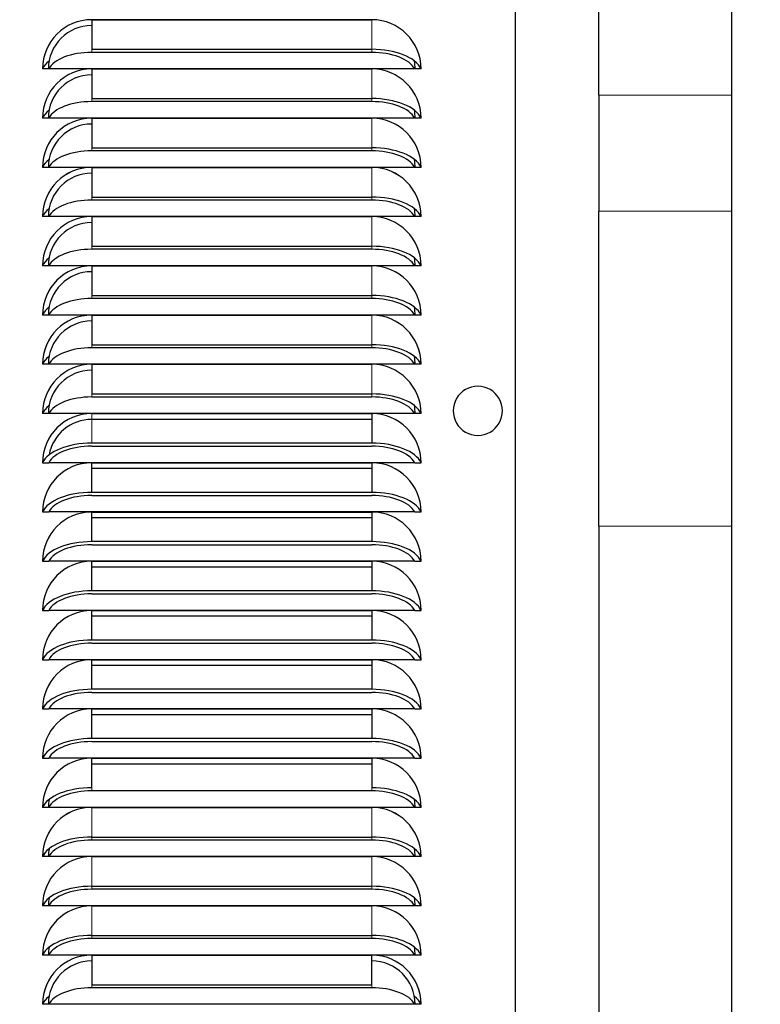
# Model space of a CAD drawing. Header units: millimetres. Extents: x 0 to 29700, y -16 to 21000.
# Tile 313 of 357: x 21203 to 21399, y 16544 to 16804. Entities that reach past the tile are written whole.
import ezdxf

# ---------------------------------------------------------------- set-up
doc = ezdxf.new("R2010")
doc.units = ezdxf.units.MM
doc.layers.add('1', color=7, linetype='Continuous', true_color=0xffffff)
doc.layers.add('254', color=7, linetype='Continuous', true_color=0xffffff)
doc.styles.add('latin_extended', font='simplex.shx')
doc.dimstyles.get("Standard").update_dxf_attribs({"dimtxt": 0.18, "dimasz": 0.18, "dimexe": 0.18, "dimexo": 0.0625, "dimgap": 0.09, "dimtad": 0, "dimtih": 1, "dimtoh": 1, "dimdec": 4, "dimzin": 0, "dimdsep": 46, "dimtxsty": 'Standard', "dimcen": 0.09, "dimadec": 0, "dimazin": 0, "dimtfac": 1, "dimtdec": 4, "dimtofl": 0, "dimtmove": 0, "dimatfit": 3, "dimfxl": 1, "dimtolj": 1, "dimtzin": 0, "dimarcsym": 0})

# ---------------------------------------------------------------- blocks, each defined once
blk = doc.blocks.new('_U4')
at = {"layer": '254', "color": 3, "linetype": 'Continuous', "lineweight": 13, "transparency": 16777216}
for p, q in [((28056.49, 18872.66), (28056.49, 14093.8)), ((18212.99, 16851.58), (18212.99, 14093.8)), ((18387.99, 14143.8), (27881.49, 14143.8))]:
    blk.add_line(p, q, dxfattribs=at)
at = {"layer": '254', "color": 3, "transparency": 16777216}
for points in [[(18387.99, 14172.97), (18387.99, 14114.64), (18212.99, 14143.8)], [(27881.49, 14114.64), (27881.49, 14172.97), (28056.49, 14143.8)]]:
    blk.add_solid(points, dxfattribs=at)
at = {"layer": 'Defpoints', "color": 0, "transparency": 16777216}
for p in [(28056.49, 18922.66), (18212.99, 16901.58), (28056.49, 14143.8)]:
    blk.add_point(p, dxfattribs=at)
at = {"layer": '254', "color": 2, "lineweight": 13, "transparency": 16777216, "insert": (22822.24, 14406.3), "char_height": 175, "attachment_point": 1, "style": 'latin_extended'}
blk.add_mtext('\\A1;9844', dxfattribs=at)

msp = doc.modelspace()

# ---------------------------------------------------------------- linework, layer by layer
at = {"layer": '1', "color": 2, "linetype": 'Continuous', "lineweight": 25}
for p, q in [((21333.987, 16440.757), (21333.987, 17310.757)), ((21355.987, 16784.117), (21355.987, 16867.322)), ((21390.987, 16867.322), (21390.987, 16784.117)), ((21221.987, 16804.074), (21295.987, 16804.074)), ((21295.987, 16804.072), (21221.987, 16804.072)), ((21221.987, 16804.072), (21221.987, 16796.247)), ((21221.987, 16796.247), (21295.987, 16796.247)), ((21295.987, 16795.439), (21221.987, 16795.439)), ((21210.65, 16791.072), (21208.985, 16791.072)), ((21307.323, 16791.072), (21210.65, 16791.072)), ((21221.987, 16791.069), (21295.987, 16791.069)), ((21221.987, 16791.067), (21221.987, 16783.242)), ((21295.987, 16791.067), (21221.987, 16791.067)), ((21308.988, 16791.072), (21307.323, 16791.072)), ((21221.987, 16783.242), (21295.987, 16783.242)), ((21295.987, 16782.434), (21221.987, 16782.434)), ((21355.987, 16784.117), (21355.987, 16753.49)), ((21390.987, 16784.117), (21390.987, 16753.49)), ((21210.65, 16778.067), (21208.985, 16778.067)), ((21307.323, 16778.067), (21210.65, 16778.067)), ((21221.987, 16778.064), (21295.987, 16778.064)), ((21221.987, 16778.062), (21221.987, 16770.237)), ((21295.987, 16778.062), (21221.987, 16778.062)), ((21308.988, 16778.067), (21307.323, 16778.067)), ((21221.987, 16770.237), (21295.987, 16770.237)), ((21295.987, 16769.429), (21221.987, 16769.429)), ((21210.65, 16765.062), (21208.985, 16765.062)), ((21307.323, 16765.062), (21210.65, 16765.062)), ((21221.987, 16765.059), (21295.987, 16765.059)), ((21221.987, 16765.057), (21221.987, 16757.232)), ((21295.987, 16765.057), (21221.987, 16765.057)), ((21308.988, 16765.062), (21307.323, 16765.062)), ((21221.987, 16757.232), (21295.987, 16757.232)), ((21295.987, 16756.424), (21221.987, 16756.424)), ((21355.987, 16670.285), (21355.987, 16753.49)), ((21390.987, 16753.49), (21390.987, 16670.285)), ((21210.65, 16752.057), (21208.985, 16752.057)), ((21307.323, 16752.057), (21210.65, 16752.057)), ((21221.987, 16752.054), (21295.987, 16752.054)), ((21221.987, 16752.052), (21221.987, 16744.227)), ((21295.987, 16752.052), (21221.987, 16752.052)), ((21308.988, 16752.057), (21307.323, 16752.057)), ((21221.987, 16744.227), (21295.987, 16744.227)), ((21295.987, 16743.419), (21221.987, 16743.419)), ((21210.65, 16739.052), (21208.985, 16739.052)), ((21307.323, 16739.052), (21210.65, 16739.052)), ((21221.987, 16739.049), (21295.987, 16739.049)), ((21221.987, 16739.047), (21221.987, 16731.222)), ((21295.987, 16739.047), (21221.987, 16739.047)), ((21308.988, 16739.052), (21307.323, 16739.052)), ((21221.987, 16731.222), (21295.987, 16731.222)), ((21295.987, 16730.414), (21221.987, 16730.414)), ((21210.65, 16726.047), (21208.985, 16726.047)), ((21307.323, 16726.047), (21210.65, 16726.047)), ((21221.987, 16726.044), (21295.987, 16726.044)), ((21221.987, 16726.042), (21221.987, 16718.217)), ((21295.987, 16726.042), (21221.987, 16726.042)), ((21308.988, 16726.047), (21307.323, 16726.047)), ((21221.987, 16718.217), (21295.987, 16718.217)), ((21295.987, 16717.409), (21221.987, 16717.409)), ((21210.65, 16713.042), (21208.985, 16713.042)), ((21307.323, 16713.042), (21210.65, 16713.042)), ((21221.987, 16713.039), (21295.987, 16713.039)), ((21221.987, 16713.037), (21221.987, 16705.212)), ((21295.987, 16713.037), (21221.987, 16713.037)), ((21308.988, 16713.042), (21307.323, 16713.042)), ((21221.987, 16705.212), (21295.987, 16705.212)), ((21295.987, 16704.404), (21221.987, 16704.404)), ((21210.65, 16700.037), (21208.985, 16700.037)), ((21307.323, 16700.037), (21210.65, 16700.037)), ((21221.987, 16700.034), (21295.987, 16700.034)), ((21221.987, 16700.032), (21295.987, 16700.032)), ((21295.987, 16698.485), (21221.987, 16698.485)), ((21295.987, 16700.032), (21295.987, 16692.207)), ((21308.988, 16700.037), (21307.323, 16700.037)), ((21295.987, 16692.207), (21221.987, 16692.207)), ((21221.987, 16691.399), (21295.987, 16691.399)), ((21208.987, 16687.032), (21208.985, 16687.032)), ((21208.987, 16687.032), (21210.65, 16687.032)), ((21307.323, 16687.032), (21210.65, 16687.032)), ((21221.987, 16687.029), (21295.987, 16687.029)), ((21221.987, 16679.202), (21221.987, 16687.027)), ((21221.987, 16687.027), (21295.987, 16687.027)), ((21295.987, 16685.48), (21221.987, 16685.48)), ((21295.987, 16687.027), (21295.987, 16679.202)), ((21307.323, 16687.032), (21308.986, 16687.032)), ((21295.987, 16679.202), (21221.987, 16679.202)), ((21221.987, 16678.394), (21295.987, 16678.394)), ((21208.987, 16674.027), (21210.65, 16674.027)), ((21307.323, 16674.027), (21210.65, 16674.027)), ((21221.987, 16674.024), (21295.987, 16674.024)), ((21221.987, 16666.197), (21221.987, 16674.022)), ((21221.987, 16674.022), (21295.987, 16674.022)), ((21295.987, 16672.475), (21221.987, 16672.475)), ((21295.987, 16674.022), (21295.987, 16666.197)), ((21307.323, 16674.027), (21308.986, 16674.027)), ((21355.987, 16670.285), (21355.987, 16388.803)), ((21390.987, 16670.285), (21390.987, 16388.803)), ((21295.987, 16666.197), (21221.987, 16666.197)), ((21221.987, 16665.389), (21295.987, 16665.389)), ((21208.987, 16661.022), (21210.65, 16661.022)), ((21307.323, 16661.022), (21210.65, 16661.022)), ((21221.987, 16661.019), (21295.987, 16661.019)), ((21221.987, 16653.192), (21221.987, 16661.017)), ((21221.987, 16661.017), (21295.987, 16661.017)), ((21295.987, 16659.47), (21221.987, 16659.47)), ((21295.987, 16661.017), (21295.987, 16653.192)), ((21307.323, 16661.022), (21308.986, 16661.022)), ((21295.987, 16653.192), (21221.987, 16653.192)), ((21221.987, 16652.384), (21295.987, 16652.384)), ((21208.987, 16648.017), (21210.65, 16648.017)), ((21307.323, 16648.017), (21210.65, 16648.017)), ((21221.987, 16648.014), (21295.987, 16648.014)), ((21221.987, 16640.187), (21221.987, 16648.012)), ((21221.987, 16648.012), (21295.987, 16648.012)), ((21295.987, 16646.465), (21221.987, 16646.465)), ((21295.987, 16648.012), (21295.987, 16640.187)), ((21307.323, 16648.017), (21308.986, 16648.017)), ((21295.987, 16640.187), (21221.987, 16640.187)), ((21221.987, 16639.379), (21295.987, 16639.379)), ((21208.987, 16635.012), (21210.65, 16635.012)), ((21307.323, 16635.012), (21210.65, 16635.012)), ((21221.987, 16635.009), (21295.987, 16635.009)), ((21221.987, 16627.182), (21221.987, 16635.007)), ((21221.987, 16635.007), (21295.987, 16635.007)), ((21295.987, 16633.46), (21221.987, 16633.46)), ((21295.987, 16635.007), (21295.987, 16627.182)), ((21307.323, 16635.012), (21308.986, 16635.012)), ((21295.987, 16627.182), (21221.987, 16627.182)), ((21221.987, 16626.374), (21295.987, 16626.374)), ((21208.987, 16622.007), (21210.65, 16622.007)), ((21307.323, 16622.007), (21210.65, 16622.007)), ((21221.987, 16622.004), (21295.987, 16622.004)), ((21221.987, 16614.177), (21221.987, 16622.002)), ((21221.987, 16622.002), (21295.987, 16622.002)), ((21295.987, 16620.455), (21221.987, 16620.455)), ((21295.987, 16622.002), (21295.987, 16614.177)), ((21307.323, 16622.007), (21308.986, 16622.007)), ((21295.987, 16614.177), (21221.987, 16614.177)), ((21221.987, 16613.369), (21295.987, 16613.369)), ((21208.987, 16609.002), (21210.65, 16609.002)), ((21307.323, 16609.002), (21210.65, 16609.002)), ((21221.987, 16608.999), (21295.987, 16608.999)), ((21221.987, 16601.172), (21221.987, 16608.997)), ((21221.987, 16608.997), (21295.987, 16608.997)), ((21295.987, 16607.45), (21221.987, 16607.45)), ((21295.987, 16608.997), (21295.987, 16601.172)), ((21307.323, 16609.002), (21308.986, 16609.002)), ((21295.987, 16600.364), (21221.987, 16600.364)), ((21210.65, 16595.997), (21208.985, 16595.997)), ((21307.323, 16595.997), (21210.65, 16595.997)), ((21221.987, 16595.994), (21295.987, 16595.994)), ((21295.987, 16595.992), (21221.987, 16595.992)), ((21308.988, 16595.997), (21307.323, 16595.997)), ((21221.987, 16588.167), (21295.987, 16588.167)), ((21295.987, 16587.359), (21221.987, 16587.359)), ((21210.65, 16582.992), (21208.985, 16582.992)), ((21307.323, 16582.992), (21210.65, 16582.992)), ((21221.987, 16582.989), (21295.987, 16582.989)), ((21295.987, 16582.987), (21221.987, 16582.987)), ((21308.988, 16582.992), (21307.323, 16582.992)), ((21221.987, 16575.162), (21295.987, 16575.162)), ((21295.987, 16574.354), (21221.987, 16574.354)), ((21210.65, 16569.987), (21208.985, 16569.987)), ((21307.323, 16569.987), (21210.65, 16569.987)), ((21221.987, 16569.984), (21295.987, 16569.984)), ((21295.987, 16569.982), (21221.987, 16569.982)), ((21308.988, 16569.987), (21307.323, 16569.987)), ((21221.987, 16562.157), (21295.987, 16562.157)), ((21295.987, 16561.349), (21221.987, 16561.349)), ((21210.65, 16556.982), (21208.985, 16556.982)), ((21307.323, 16556.982), (21210.65, 16556.982)), ((21221.987, 16556.979), (21295.987, 16556.979)), ((21295.987, 16556.977), (21221.987, 16556.977)), ((21221.987, 16556.977), (21221.987, 16549.152)), ((21295.987, 16549.152), (21295.987, 16556.977)), ((21308.988, 16556.982), (21307.323, 16556.982)), ((21221.987, 16549.152), (21295.987, 16549.152)), ((21295.987, 16548.344), (21221.987, 16548.344)), ((21210.65, 16543.977), (21208.985, 16543.977)), ((21307.323, 16543.977), (21210.65, 16543.977)), ((21308.988, 16543.977), (21307.323, 16543.977))]:
    msp.add_line(p, q, dxfattribs=at)
at = {"layer": '1', "color": 4, "linetype": 'Continuous', "lineweight": 13}
for p, q in [((21295.987, 16804.072), (21295.987, 16796.247)), ((21221.987, 16795.439), (21221.987, 16796.247)), ((21295.987, 16795.439), (21295.987, 16796.247)), ((21295.987, 16791.067), (21295.987, 16783.242)), ((21221.987, 16782.434), (21221.987, 16783.242)), ((21295.987, 16782.434), (21295.987, 16783.242)), ((21390.987, 16784.117), (21355.987, 16784.117)), ((21295.987, 16778.062), (21295.987, 16770.237)), ((21221.987, 16769.429), (21221.987, 16770.237)), ((21295.987, 16769.429), (21295.987, 16770.237)), ((21295.987, 16765.057), (21295.987, 16757.232)), ((21221.987, 16756.424), (21221.987, 16757.232)), ((21295.987, 16756.424), (21295.987, 16757.232)), ((21355.987, 16753.49), (21390.987, 16753.49)), ((21295.987, 16752.052), (21295.987, 16744.227)), ((21221.987, 16743.419), (21221.987, 16744.227)), ((21295.987, 16743.419), (21295.987, 16744.227)), ((21295.987, 16739.047), (21295.987, 16731.222)), ((21221.987, 16730.414), (21221.987, 16731.222)), ((21295.987, 16730.414), (21295.987, 16731.222)), ((21295.987, 16726.042), (21295.987, 16718.217)), ((21221.987, 16717.409), (21221.987, 16718.217)), ((21295.987, 16717.409), (21295.987, 16718.217)), ((21295.987, 16713.037), (21295.987, 16705.212)), ((21221.987, 16704.404), (21221.987, 16705.212)), ((21295.987, 16704.404), (21295.987, 16705.212)), ((21221.987, 16700.032), (21221.987, 16698.485)), ((21221.987, 16692.207), (21221.987, 16698.485)), ((21390.987, 16670.285), (21355.987, 16670.285)), ((21221.987, 16600.364), (21221.987, 16601.172)), ((21295.987, 16600.364), (21295.987, 16601.172)), ((21221.987, 16595.992), (21221.987, 16588.167)), ((21295.987, 16595.992), (21295.987, 16588.167)), ((21221.987, 16587.359), (21221.987, 16588.167)), ((21295.987, 16587.359), (21295.987, 16588.167)), ((21221.987, 16582.987), (21221.987, 16575.162)), ((21295.987, 16582.987), (21295.987, 16575.162)), ((21221.987, 16574.354), (21221.987, 16575.162)), ((21295.987, 16574.354), (21295.987, 16575.162)), ((21221.987, 16569.982), (21221.987, 16562.157)), ((21295.987, 16569.982), (21295.987, 16562.157)), ((21221.987, 16561.349), (21221.987, 16562.157)), ((21295.987, 16561.349), (21295.987, 16562.157)), ((21221.987, 16548.344), (21221.987, 16549.152)), ((21295.987, 16548.344), (21295.987, 16549.152))]:
    msp.add_line(p, q, dxfattribs=at)
at = {"layer": '1', "color": 2, "linetype": 'Continuous', "lineweight": 25}
for centre, radius, start, end in [((21221.987, 16791.072), 13.002, 90, 180), ((21221.987, 16791.072), 13, 90, 180), ((21221.987, 16791.072), 11.453, 90, 180), ((21295.987, 16791.072), 13.002, 0, 90), ((21295.987, 16791.072), 13, 0, 90), ((21295.987, 16791.072), 11.453, 0, 10.45688), ((21221.987, 16778.067), 13.002, 90, 180), ((21221.987, 16778.067), 13, 90, 180), ((21221.987, 16778.067), 11.453, 90, 180), ((21295.987, 16778.067), 13.002, 0, 90), ((21295.987, 16778.067), 13, 0, 90), ((21295.987, 16778.067), 11.453, 0, 10.45688), ((21221.987, 16765.062), 13.002, 90, 180), ((21221.987, 16765.062), 13, 90, 180), ((21221.987, 16765.062), 11.453, 90, 180), ((21295.987, 16765.062), 13.002, 0, 90), ((21295.987, 16765.062), 13, 0, 90), ((21295.987, 16765.062), 11.453, 0, 10.45688), ((21221.987, 16752.057), 13.002, 90, 180), ((21221.987, 16752.057), 13, 90, 180), ((21221.987, 16752.057), 11.453, 90, 180), ((21295.987, 16752.057), 13.002, 0, 90), ((21295.987, 16752.057), 13, 0, 90), ((21295.987, 16752.057), 11.453, 0, 10.45688), ((21221.987, 16739.052), 13.002, 90, 180), ((21221.987, 16739.052), 13, 90, 180), ((21221.987, 16739.052), 11.453, 90, 180), ((21295.987, 16739.052), 13.002, 0, 90), ((21295.987, 16739.052), 13, 0, 90), ((21295.987, 16739.052), 11.453, 0, 10.45688), ((21221.987, 16726.047), 13.002, 90, 180), ((21221.987, 16726.047), 13, 90, 180), ((21221.987, 16726.047), 11.453, 90, 180), ((21295.987, 16726.047), 13.002, 0, 90), ((21295.987, 16726.047), 13, 0, 90), ((21295.987, 16726.047), 11.453, 0, 10.45688), ((21221.987, 16713.042), 13.002, 90, 180), ((21221.987, 16713.042), 13, 90, 180), ((21221.987, 16713.042), 11.453, 90, 180), ((21295.987, 16713.042), 13.002, 0, 90), ((21295.987, 16713.042), 13, 0, 90), ((21295.987, 16713.042), 11.453, 0, 10.45688), ((21221.987, 16700.037), 13.002, 90, 180), ((21221.987, 16700.037), 13, 90, 180), ((21221.987, 16700.037), 11.453, 90, 180), ((21295.987, 16700.037), 13.002, 0, 90), ((21295.987, 16700.037), 13, 0, 90), ((21323.987, 16700.757), 6.5, 90, 150), ((21323.987, 16700.757), 6.5, 30, 90), ((21323.987, 16700.757), 6.5, 150, 210), ((21323.987, 16700.757), 6.5, 330, 30), ((21295.987, 16700.037), 11.453, 0, 10.45688), ((21221.987, 16687.032), 13.002, 90, 180), ((21221.987, 16687.032), 13, 90, 180), ((21221.987, 16687.032), 11.453, 90, 169.54312), ((21295.987, 16687.032), 13.002, 0, 90), ((21295.987, 16687.032), 13, 0, 90), ((21323.987, 16700.757), 6.5, 210, 270), ((21323.987, 16700.757), 6.5, 270, 330), ((21221.987, 16674.027), 13.002, 90, 180), ((21221.987, 16674.027), 13, 90, 180), ((21295.987, 16674.027), 13.002, 0, 90), ((21295.987, 16674.027), 13, 0, 90), ((21221.987, 16661.022), 13.002, 90, 180), ((21221.987, 16661.022), 13, 90, 180), ((21295.987, 16661.022), 13.002, 0, 90), ((21295.987, 16661.022), 13, 0, 90), ((21221.987, 16648.017), 13.002, 90, 180), ((21221.987, 16648.017), 13, 90, 180), ((21295.987, 16648.017), 13.002, 0, 90), ((21295.987, 16648.017), 13, 0, 90), ((21221.987, 16635.012), 13.002, 90, 180), ((21221.987, 16635.012), 13, 90, 180), ((21295.987, 16635.012), 13.002, 0, 90), ((21295.987, 16635.012), 13, 0, 90), ((21221.987, 16622.007), 13.002, 90, 180), ((21221.987, 16622.007), 13, 90, 180), ((21295.987, 16622.007), 13.002, 0, 90), ((21295.987, 16622.007), 13, 0, 90), ((21221.987, 16609.002), 13.002, 90, 180), ((21221.987, 16609.002), 13, 90, 180), ((21295.987, 16609.002), 13.002, 0, 90), ((21295.987, 16609.002), 13, 0, 90), ((21221.987, 16595.997), 13.002, 90, 180), ((21221.987, 16595.997), 13, 90, 180), ((21295.987, 16595.997), 13.002, 0, 90), ((21295.987, 16595.997), 13, 0, 90), ((21221.987, 16595.997), 11.453, 169.54312, 180), ((21295.987, 16595.997), 11.453, 0, 10.45688), ((21221.987, 16582.992), 13.002, 90, 180), ((21221.987, 16582.992), 13, 90, 180), ((21295.987, 16582.992), 13.002, 0, 90), ((21295.987, 16582.992), 13, 0, 90), ((21221.987, 16582.992), 11.453, 169.54312, 180), ((21295.987, 16582.992), 11.453, 0, 10.45688), ((21221.987, 16569.987), 13.002, 90, 180), ((21221.987, 16569.987), 13, 90, 180), ((21295.987, 16569.987), 13.002, 0, 90), ((21295.987, 16569.987), 13, 0, 90), ((21221.987, 16569.987), 11.453, 169.54312, 180), ((21295.987, 16569.987), 11.453, 0, 10.45688), ((21221.987, 16556.982), 13.002, 90, 180), ((21221.987, 16556.982), 13, 90, 180), ((21295.987, 16556.982), 13.002, 0, 90), ((21295.987, 16556.982), 13, 0, 90), ((21221.987, 16556.982), 11.453, 169.54312, 180), ((21295.987, 16556.982), 11.453, 0, 10.45688), ((21221.987, 16543.977), 13.002, 90, 180), ((21221.987, 16543.977), 13, 90, 180), ((21221.987, 16543.977), 11.453, 90, 180), ((21295.987, 16543.977), 13.002, 0, 90), ((21295.987, 16543.977), 13, 0, 90), ((21295.987, 16543.977), 11.453, 0, 90)]:
    msp.add_arc(centre, radius, start, end, dxfattribs=at)
for centre, major_axis, start_param, end_param in [((21221.987, 16789.578), (-11.724, 0), 4.712389, 6.0253781), ((21295.987, 16789.578), (-13.339, 0), 3.3676001, 4.712389), ((21295.987, 16789.578), (-11.724, 0), 3.3993998, 4.712389), ((21221.987, 16789.578), (13.339, 0), 2.5761941, 2.9155852), ((21221.987, 16776.573), (-11.724, 0), 4.712389, 6.0253781), ((21295.987, 16776.573), (-13.339, 0), 3.3676001, 4.712389), ((21295.987, 16776.573), (-11.724, 0), 3.3993998, 4.712389), ((21221.987, 16776.573), (13.339, 0), 2.5761941, 2.9155852), ((21221.987, 16763.568), (-11.724, 0), 4.712389, 6.0253781), ((21295.987, 16763.568), (-13.339, 0), 3.3676001, 4.712389), ((21295.987, 16763.568), (-11.724, 0), 3.3993998, 4.712389), ((21221.987, 16763.568), (13.339, 0), 2.5761941, 2.9155852), ((21221.987, 16750.563), (-11.724, 0), 4.712389, 6.0253781), ((21295.987, 16750.563), (-13.339, 0), 3.3676001, 4.712389), ((21295.987, 16750.563), (-11.724, 0), 3.3993998, 4.712389), ((21221.987, 16750.563), (13.339, 0), 2.5761941, 2.9155852), ((21221.987, 16737.558), (-11.724, 0), 4.712389, 6.0253781), ((21295.987, 16737.558), (-13.339, 0), 3.3676001, 4.712389), ((21295.987, 16737.558), (-11.724, 0), 3.3993998, 4.712389), ((21221.987, 16737.558), (13.339, 0), 2.5761941, 2.9155852), ((21221.987, 16724.553), (-11.724, 0), 4.712389, 6.0253781), ((21295.987, 16724.553), (-13.339, 0), 3.3676001, 4.712389), ((21295.987, 16724.553), (-11.724, 0), 3.3993998, 4.712389), ((21221.987, 16724.553), (13.339, 0), 2.5761941, 2.9155852), ((21221.987, 16711.548), (-11.724, 0), 4.712389, 6.0253781), ((21295.987, 16711.548), (-13.339, 0), 3.3676001, 4.712389), ((21295.987, 16711.548), (-11.724, 0), 3.3993998, 4.712389), ((21221.987, 16711.548), (13.339, 0), 2.5761941, 2.9155852), ((21221.987, 16698.543), (-11.724, 0), 4.712389, 6.0253781), ((21295.987, 16698.543), (-13.339, 0), 3.3676001, 4.712389), ((21295.987, 16698.543), (-11.724, 0), 3.3993998, 4.712389), ((21221.987, 16698.543), (13.339, 0), 2.5761941, 2.9155852), ((21221.987, 16685.538), (13.339, 0), 1.5707963, 2.9155852), ((21221.987, 16685.538), (-11.724, 0), 4.712389, 6.0253781), ((21295.987, 16685.538), (13.339, 0), 0.2260075, 1.5707963), ((21295.987, 16685.538), (-11.724, 0), 3.3993998, 4.712389), ((21221.987, 16672.533), (13.339, 0), 1.5707963, 2.9155852), ((21221.987, 16672.533), (-11.724, 0), 4.712389, 6.0253781), ((21295.987, 16672.533), (13.339, 0), 0.2260075, 1.5707963), ((21295.987, 16672.533), (-11.724, 0), 3.3993998, 4.712389), ((21221.987, 16659.528), (13.339, 0), 1.5707963, 2.9155852), ((21221.987, 16659.528), (-11.724, 0), 4.712389, 6.0253781), ((21295.987, 16659.528), (13.339, 0), 0.2260075, 1.5707963), ((21295.987, 16659.528), (-11.724, 0), 3.3993998, 4.712389), ((21221.987, 16646.523), (13.339, 0), 1.5707963, 2.9155852), ((21221.987, 16646.523), (-11.724, 0), 4.712389, 6.0253781), ((21295.987, 16646.523), (13.339, 0), 0.2260075, 1.5707963), ((21295.987, 16646.523), (-11.724, 0), 3.3993998, 4.712389), ((21221.987, 16633.518), (13.339, 0), 1.5707963, 2.9155852), ((21221.987, 16633.518), (-11.724, 0), 4.712389, 6.0253781), ((21295.987, 16633.518), (13.339, 0), 0.2260075, 1.5707963), ((21295.987, 16633.518), (-11.724, 0), 3.3993998, 4.712389), ((21221.987, 16620.513), (13.339, 0), 1.5707963, 2.9155852), ((21221.987, 16620.513), (-11.724, 0), 4.712389, 6.0253781), ((21295.987, 16620.513), (13.339, 0), 0.2260075, 1.5707963), ((21295.987, 16620.513), (-11.724, 0), 3.3993998, 4.712389), ((21221.987, 16607.508), (13.339, 0), 1.5707963, 2.9155852), ((21221.987, 16607.508), (-11.724, 0), 4.712389, 6.0253781), ((21295.987, 16607.508), (13.339, 0), 0.2260075, 1.5707963), ((21295.987, 16607.508), (-11.724, 0), 3.3993998, 4.712389), ((21221.987, 16594.503), (-13.339, 0), 4.712389, 6.0571779), ((21221.987, 16594.503), (-11.724, 0), 4.712389, 6.0253781), ((21295.987, 16594.503), (-13.339, 0), 3.3676001, 4.712389), ((21295.987, 16594.503), (-11.724, 0), 3.3993998, 4.712389), ((21221.987, 16581.498), (-13.339, 0), 4.712389, 6.0571779), ((21221.987, 16581.498), (-11.724, 0), 4.712389, 6.0253781), ((21295.987, 16581.498), (-13.339, 0), 3.3676001, 4.712389), ((21295.987, 16581.498), (-11.724, 0), 3.3993998, 4.712389), ((21221.987, 16568.493), (-13.339, 0), 4.712389, 6.0571779), ((21221.987, 16568.493), (-11.724, 0), 4.712389, 6.0253781), ((21295.987, 16568.493), (-13.339, 0), 3.3676001, 4.712389), ((21295.987, 16568.493), (-11.724, 0), 3.3993998, 4.712389), ((21221.987, 16555.488), (-13.339, 0), 4.712389, 6.0571779), ((21221.987, 16555.488), (-11.724, 0), 4.712389, 6.0253781), ((21295.987, 16555.488), (-13.339, 0), 3.3676001, 4.712389), ((21295.987, 16555.488), (-11.724, 0), 3.3993998, 4.712389), ((21221.987, 16542.483), (-11.724, 0), 4.712389, 6.0253781), ((21295.987, 16542.483), (-11.724, 0), 3.3993998, 4.712389), ((21221.987, 16542.483), (13.339, 0), 2.5761941, 2.9155852), ((21295.987, 16542.483), (13.339, 0), 0.2260075, 0.5653985)]:
    msp.add_ellipse(centre, major_axis=major_axis, ratio=0.5, start_param=start_param, end_param=end_param, dxfattribs=at)

# ---------------------------------------------------------------- dimensions: what is measured, and where the dimension line sits
at = {"layer": '254', "color": 2, "linetype": 'Continuous', "lineweight": 13}
dim = msp.add_linear_dim(base=(28056.493, 14143.803), p1=(18212.987, 16901.584), p2=(28056.493, 18922.663), dimstyle='Standard', override={"dimscale": 50, "dimtxt": 3.5, "dimasz": 3.5, "dimexe": 1, "dimexo": 1, "dimgap": 1.75, "dimtad": 1, "dimtih": 1, "dimtoh": 0, "dimdec": 0, "dimlfac": 1, "dimzin": 8, "dimdsep": 46, "dimlunit": 2, "dimtxsty": 'latin_extended', "dimsah": 1, "dimse1": 0, "dimse2": 0, "dimsd1": 0, "dimsd2": 0, "dimclrd": 3, "dimclre": 3, "dimclrt": 2, "dimtol": 0, "dimtm": -0.1, "dimtfac": 0.714286, "dimtdec": 3, "dimtofl": 1, "dimtmove": 0, "dimtzin": 8, "dimlwd": 13, "dimlwe": 13}, dxfattribs=at)
dim.commit()
dim.dimension.update_dxf_attribs({"geometry": '_U4', "text_midpoint": (23134.74, 14143.803), "dimtype": 160})

doc.saveas('drawing.dxf')
